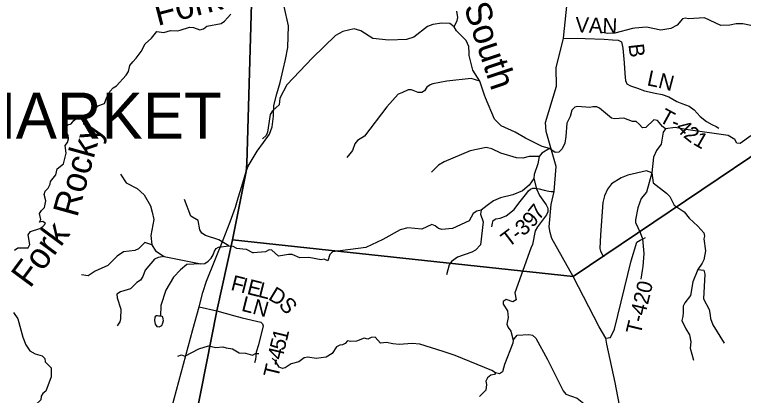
# Model space of a CAD drawing. Extents: x 1525783 to 1900577, y 218250 to 627376.
# Drawn here: x 1644767 to 1658967, y 415754 to 423185 of the extents above; entities that cross this region are included whole.
import ezdxf

# ---------------------------------------------------------------- set-up
doc = ezdxf.new("R2010")
doc.units = 0
for name, color, linetype in [('GM_X_County_Road', 7, 'Continuous'), ('GM_X_Minor_Lake', 7, 'Continuous'), ('GM_X_Minor_River', 7, 'Continuous'), ('GM_X_Minor_River_Text', 7, 'Continuous'), ('GM_X_State_Route', 7, 'Continuous'), ('GM_X_Township', 7, 'Continuous'), ('GM_X_Township_Road', 7, 'Continuous'), ('GM_X_Township_Road_Text', 7, 'Continuous'), ('GM_X_Township_Text', 7, 'Continuous')]:
    doc.layers.add(name, color=color, linetype=linetype)

msp = doc.modelspace()

# ---------------------------------------------------------------- linework, layer by layer
at = {"layer": 'GM_X_County_Road'}
for points in [[(1648829, 418790), (1648970, 419140), (1649069, 419428), (1649120, 419611), (1649192, 419835), (1649278, 420121), (1649319, 420225), (1649374, 420324), (1649494, 420518), (1649614, 420686), (1649732, 420849), (1649784, 420992), (1649812, 421200), (1649817, 421410), (1649876, 421641), (1649942, 421862), (1650000, 422115), (1650044, 422310), (1650093, 422543), (1650102, 422968), (1650016, 423345)], [(1647257, 413258), (1647560, 414502), (1648242, 417038), (1648361, 417484), (1648432, 417760), (1648505, 417985), (1648829, 418790)]]:
    msp.add_lwpolyline(points, dxfattribs=at)
at = {"layer": 'GM_X_Minor_Lake'}
for points in [[(1647608, 417298), (1647574, 417300), (1647550, 417305), (1647528, 417307), (1647512, 417299), (1647502, 417281), (1647493, 417217), (1647504, 417143), (1647540, 417100), (1647585, 417094), (1647634, 417119), (1647654, 417169), (1647669, 417217), (1647663, 417245)], [(1647663, 417245), (1647653, 417285), (1647639, 417294), (1647608, 417298)]]:
    msp.add_lwpolyline(points, dxfattribs=at)
at = {"layer": 'GM_X_Minor_River'}
for points in [[(1647313, 422615), (1647434, 422725), (1647536, 422852), (1647674, 422838), (1647804, 422875), (1647944, 422867), (1647994, 422878), (1648174, 422938), (1648250, 422933), (1648377, 422885), (1648450, 422910), (1648510, 422958), (1648790, 423008), (1648857, 423055), (1648912, 423121), (1648977, 423194)], [(1655299, 420492), (1655187, 420572), (1655047, 420608), (1654724, 420774), (1654518, 420890), (1654250, 421017), (1654116, 421144), (1653941, 421558), (1653920, 421614), (1653833, 421887), (1653697, 422101), (1653622, 422386), (1653621, 422440), (1653617, 422560), (1653565, 422681), (1653374, 422869), (1653330, 422946), (1653390, 423072), (1653403, 423127), (1653381, 423252)], [(1659616, 422819), (1659517, 422887), (1658955, 423003), (1658824, 423003), (1658702, 422979), (1658530, 422974), (1658208, 423120), (1657895, 423101), (1657838, 423116), (1657779, 423101), (1657677, 422976), (1657552, 422912), (1657361, 422883), (1657082, 422942), (1656853, 422922), (1656803, 422911), (1656459, 422823), (1656321, 422819), (1656183, 422839)], [(1653330, 422946), (1653245, 423010), (1653093, 423020), (1652918, 422991), (1652811, 422955), (1652547, 422741), (1652402, 422697), (1652060, 422687), (1651750, 422718), (1651510, 422867), (1651385, 422905), (1651162, 422855), (1651022, 422775), (1650574, 422341), (1650068, 421812), (1649937, 421554), (1649919, 421424), (1649864, 421373), (1649790, 421306), (1649749, 421238), (1649697, 420888), (1649668, 420824), (1649600, 420759)], [(1644766, 418589), (1644827, 418636), (1645032, 418635), (1645065, 418699), (1645032, 418886), (1645079, 418953), (1645257, 419011), (1645317, 419048), (1645368, 419106), (1645315, 419146), (1645249, 419137), (1645279, 419189), (1645249, 419301), (1645288, 419365), (1645352, 419420), (1645376, 419550), (1645342, 419675), (1645362, 419738), (1645421, 419798), (1645458, 419875), (1645469, 419929), (1645572, 420056), (1645598, 420176), (1645719, 420273), (1645771, 420484), (1645755, 420629), (1645796, 420690), (1645815, 420760), (1645808, 420832), (1645759, 420899), (1645756, 420967), (1645805, 421032), (1645869, 421054), (1645919, 421117), (1646043, 421222), (1646168, 421192), (1646293, 421238), (1646334, 421360), (1646389, 421405), (1646517, 421450), (1646561, 421573), (1646626, 421689), (1646687, 421754), (1646755, 421793), (1646942, 422005), (1646986, 422072), (1647014, 422192), (1647069, 422262), (1647138, 422333), (1647233, 422462), (1647313, 422615)], [(1653833, 421887), (1653662, 421938), (1653190, 421885), (1652917, 421834), (1652865, 421817), (1652796, 421766), (1652753, 421698), (1652700, 421667), (1652628, 421662), (1652497, 421717), (1652437, 421718), (1652315, 421656), (1652239, 421635), (1652022, 421384), (1651583, 420810), (1651446, 420728), (1651398, 420666), (1651348, 420535), (1651301, 420466), (1651237, 420396)], [(1659113, 420818), (1658904, 420671), (1658840, 420676), (1658800, 420745), (1658669, 420823), (1657846, 420946), (1657639, 420985), (1657450, 420958), (1657391, 421001), (1657293, 421121), (1657225, 421131), (1657068, 420979), (1657000, 420976), (1656937, 421047), (1656878, 421102), (1656808, 421098), (1656635, 421163), (1656457, 421152), (1656399, 421165), (1656164, 421359), (1656112, 421382), (1656036, 421386), (1655974, 421375), (1655736, 421391), (1655684, 421380), (1655623, 421320), (1655592, 421197), (1655526, 421067), (1655507, 420809), (1655485, 420679), (1655433, 420566), (1655368, 420502), (1655299, 420492)], [(1657450, 420958), (1657401, 420893), (1657367, 420659), (1657272, 420536), (1657218, 420401), (1657184, 420100), (1657079, 419719), (1656975, 419594), (1656909, 419413), (1656865, 419179), (1656864, 419127), (1656957, 418931), (1656999, 418808), (1657026, 418524), (1657009, 418270), (1656997, 418194), (1656966, 418020)], [(1655187, 420572), (1655041, 420484), (1654986, 420419), (1654961, 420275), (1654893, 420067), (1654886, 419985), (1654936, 419788), (1654996, 419654), (1655127, 419474), (1655154, 419407), (1655154, 419339), (1655129, 419275), (1654953, 419047), (1654911, 418966), (1654860, 418702), (1654827, 418630), (1654515, 417755), (1654537, 417622), (1654476, 417581), (1654342, 417624), (1654284, 417584), (1654283, 417532), (1654368, 417402), (1654382, 417278), (1654360, 417146), (1654383, 417077), (1654433, 417008), (1654482, 416831), (1654477, 416777), (1654309, 416356), (1654273, 416215), (1654212, 416174), (1654136, 416197), (1654067, 416242), (1653348, 416533), (1653119, 416611), (1652661, 416758), (1652513, 416768), (1652260, 416748), (1652138, 416759), (1652015, 416789), (1651898, 416775), (1651792, 416889), (1651714, 416886), (1651648, 416855), (1651576, 416870), (1651431, 416811), (1651318, 416805), (1651251, 416820), (1651208, 416768), (1651155, 416743), (1651101, 416738), (1651038, 416705), (1650956, 416570), (1650836, 416500), (1650640, 416473), (1650480, 416500), (1650410, 416485), (1650357, 416446), (1650302, 416409), (1650155, 416371), (1650038, 416291), (1649988, 416282), (1649922, 416309), (1649850, 416420), (1649787, 416482)], [(1654986, 420419), (1654791, 420416), (1654671, 420386), (1654543, 420390), (1654244, 420479), (1654065, 420567), (1653952, 420593), (1653644, 420524), (1653134, 420310), (1653025, 420250), (1652892, 420111)], [(1646831, 420074), (1646943, 419904), (1647155, 419789), (1647291, 419669), (1647414, 419453), (1647450, 419331), (1647479, 419188), (1647419, 418878), (1647442, 418692), (1647513, 418573), (1647683, 418468), (1648398, 418319), (1648472, 418330), (1648541, 418371), (1648599, 418432), (1648634, 418500), (1648661, 418570), (1648692, 418621), (1648742, 418647), (1648940, 418672), (1649018, 418665), (1649091, 418630), (1649277, 418610), (1649412, 418538)], [(1657184, 420100), (1657079, 420138), (1656717, 420054), (1656584, 420002), (1656399, 419883), (1656319, 419776), (1656259, 419651), (1656229, 419519), (1656185, 418890), (1656172, 418621), (1656181, 418571), (1656242, 418460)], [(1657184, 420100), (1657207, 419901), (1657469, 419702), (1657534, 419633), (1657617, 419469), (1657813, 419335), (1657913, 419213), (1658082, 419060), (1658198, 418926), (1658209, 418863), (1658198, 418811), (1658230, 418576), (1658198, 418398), (1658163, 418333), (1658081, 418210), (1657980, 417973), (1657936, 417705), (1657829, 417564), (1657796, 417494), (1657793, 417370), (1657784, 417294), (1657769, 417218), (1657844, 417052), (1657916, 416939), (1657941, 416802), (1657927, 416674), (1657995, 416440)], [(1654886, 419985), (1654793, 419856), (1654661, 419748), (1654472, 419669), (1654234, 419609), (1654101, 419549), (1653975, 419463), (1653855, 419367), (1653842, 419289), (1653895, 419140), (1653845, 418695), (1653745, 418586), (1653676, 418550), (1653394, 418452), (1653281, 418370), (1653236, 418300), (1653180, 418107)], [(1648940, 418672), (1648748, 418791), (1648485, 418878), (1648418, 418919), (1648379, 418986), (1648343, 419169), (1648203, 419251), (1648079, 419575)], [(1653855, 419367), (1653775, 419350), (1653700, 419307), (1653623, 419158), (1653300, 419013), (1653092, 418993), (1653026, 419014), (1652959, 419061), (1652895, 419090), (1652700, 418997), (1652430, 419024), (1652281, 418987), (1651943, 418798), (1651612, 418643), (1650958, 418554), (1650907, 418505), (1650871, 418381), (1650799, 418416), (1650737, 418403), (1650501, 418447), (1650323, 418440), (1650178, 418505), (1650102, 418504), (1649911, 418471), (1649781, 418588), (1649725, 418593), (1649658, 418554), (1649412, 418538)], [(1647442, 418692), (1647305, 418736), (1647180, 418617), (1647109, 418580), (1646891, 418555), (1646766, 418474), (1646582, 418291), (1646339, 418180), (1646202, 418089), (1646072, 418107)], [(1647683, 418468), (1647563, 418448), (1647493, 418411), (1647310, 418199), (1647264, 418073), (1647222, 418006), (1647151, 417961), (1647026, 417836), (1646829, 417775), (1646761, 417729), (1646768, 417657), (1646835, 417438), (1646830, 417252), (1646816, 417190), (1646767, 417113)], [(1648398, 418319), (1648126, 418308), (1647997, 418206), (1647864, 418061), (1647711, 417811), (1647613, 417512), (1647608, 417298)], [(1658081, 418210), (1658197, 418198), (1658217, 418123), (1658191, 417642), (1658301, 417430), (1658319, 417319), (1658324, 417257), (1658374, 417130), (1658591, 416775)], [(1644745, 417373), (1644827, 417252), (1644928, 416890), (1644984, 416743), (1645065, 416628), (1645170, 416569), (1645303, 416525), (1645356, 416474), (1645365, 416410), (1645482, 416290), (1645481, 416116), (1645378, 415835), (1645319, 415794), (1645287, 415742), (1645280, 415668), (1645169, 415563), (1645190, 415327), (1645143, 415275), (1645067, 415246), (1645014, 415199), (1644895, 415066), (1644444, 414692)], [(1654482, 416831), (1654556, 416930), (1654789, 416946), (1654856, 416929), (1654923, 416875), (1655148, 416456), (1655457, 415845), (1655508, 415780), (1655725, 415700), (1655790, 415647), (1655855, 415598), (1656052, 415502), (1656178, 415265), (1656315, 415225), (1656501, 415096), (1656577, 415078), (1656641, 415091), (1656694, 415128), (1656746, 415168), (1656984, 415250), (1657293, 415409)], [(1647948, 416522), (1648016, 416547), (1648081, 416522), (1648357, 416667), (1648547, 416723), (1648689, 416689), (1648825, 416701), (1648890, 416682), (1649014, 416662), (1649143, 416589), (1649265, 416581), (1649404, 416543)], [(1649404, 416543), (1649462, 416572), (1649524, 416574)], [(1654136, 416197), (1654118, 416165), (1654047, 416150), (1653978, 416099), (1653947, 416034), (1653964, 415967), (1653948, 415859), (1653828, 415735)]]:
    msp.add_lwpolyline(points, dxfattribs=at)
at = {"layer": 'GM_X_State_Route'}
msp.add_lwpolyline([(1656578, 415431), (1656468, 416008), (1656304, 416754), (1656286, 416871), (1656158, 417095), (1655652, 418075), (1655237, 418816), (1655199, 418936), (1655185, 419045), (1655224, 419480), (1655280, 419731), (1655316, 420218), (1655127, 420907), (1655112, 421080), (1655328, 421789), (1655321, 422146), (1655461, 422724), (1655567, 423732)], dxfattribs=at)
at = {"layer": 'GM_X_Township'}
for points in [[(1681025, 444291), (1679871, 434929), (1679454, 431544), (1678924, 427242), (1677405, 426800), (1673144, 425561), (1668810, 424300), (1663005, 422598), (1662544, 422468), (1661917, 422302), (1655652, 418075), (1649010, 418793), (1649278, 420121), (1649290, 420273), (1649389, 423628), (1648290, 426895), (1648220, 427103), (1647298, 429844), (1647262, 429928), (1646572, 431971), (1642730, 433950)], [(1642730, 433950), (1646572, 431971), (1647262, 429928), (1647298, 429844), (1648220, 427103), (1648290, 426895), (1649389, 423628), (1649290, 420273), (1649278, 420121), (1649010, 418793), (1648706, 417404), (1647880, 413222)], [(1647880, 413222), (1648706, 417404), (1649010, 418793), (1655652, 418075), (1661917, 422302), (1662544, 422468), (1663005, 422598), (1668810, 424300), (1673144, 425561), (1677405, 426800), (1678924, 427242), (1678767, 425836), (1677923, 418276), (1678285, 411417)]]:
    msp.add_lwpolyline(points, dxfattribs=at)
at = {"layer": 'GM_X_Township_Road'}
for points in [[(1655461, 422724), (1655886, 422718), (1656256, 422703), (1656419, 422694), (1656527, 422687), (1656595, 422654), (1656619, 422529), (1656644, 422245), (1656644, 422244)], [(1656644, 422244), (1656645, 422239), (1656656, 422045), (1656664, 421956), (1656673, 421896), (1656698, 421837), (1656764, 421794), (1656904, 421746), (1657041, 421694), (1657251, 421651), (1657385, 421623), (1657513, 421583), (1657672, 421488), (1657766, 421448), (1657908, 421398), (1658005, 421325), (1658127, 421194), (1658248, 421100), (1658351, 421042), (1658435, 421001), (1658489, 420970)], [(1654067, 419045), (1654076, 419115), (1654093, 419169), (1654144, 419197), (1654230, 419210), (1654345, 419256), (1654500, 419380), (1654592, 419508), (1654746, 419700), (1654783, 419744), (1654820, 419776), (1654861, 419796), (1654911, 419799), (1654985, 419785), (1655084, 419761), (1655176, 419737), (1655219, 419732), (1655280, 419731)], [(1656286, 416871), (1656377, 416888), (1656454, 417046), (1656781, 418381), (1656891, 418743), (1656956, 418785), (1657012, 418808), (1657062, 418836)], [(1648361, 417484), (1648706, 417404), (1649030, 417315)], [(1649030, 417315), (1649199, 417268), (1649564, 417182), (1649597, 417154), (1649609, 417111), (1649518, 416742), (1649475, 416600), (1649466, 416522), (1649458, 416456), (1649441, 416391)]]:
    msp.add_lwpolyline(points, dxfattribs=at)

# ---------------------------------------------------------------- texts
at = {"layer": 'GM_X_Minor_River_Text'}
for s, height, rotation, p in [('Fork', 500, 14.4747, (1647553, 422962)), ('South', 500.1, 288.4525, (1653515, 423338)), ('Rocky', 500.1, 74.4586, (1645987, 419213)), ('Fork', 500, 53.5142, (1645067, 417831))]:
    msp.add_text(s, height=height, rotation=rotation, dxfattribs=at).set_placement(p)
at = {"layer": 'GM_X_Township_Road_Text'}
for s, rotation, p in [('V', 357.9414, (1655688, 422840)), ('A', 357.9378, (1655952, 422830)), ('N', 357.5294, (1656215, 422821)), ('B', 276.4023, (1656727, 422602)), ('L', 348.0337, (1657074, 421808)), ('N', 345.5004, (1657290, 421762)), ('T', 331.38, (1657304, 421105)), ('-', 338.9142, (1657540, 420979)), ('4', 316.3119, (1657628, 420952)), ('2', 321.2538, (1657783, 420805)), ('1', 330.3567, (1657970, 420661)), ('7', 51.4856, (1654983, 419160)), ('9', 50.455, (1654861, 419013)), ('3', 39.2913, (1654673, 418851)), ('T', 37.2153, (1654388, 418633)), ('-', 37.7186, (1654569, 418770)), ('F', 345.9476, (1648963, 417816)), ('I', 345.9507, (1649159, 417767)), ('E', 345.9487, (1649278, 417737)), ('L', 345.949, (1649496, 417682)), ('T-420', 76.4389, (1656964, 416928)), ('D', 328.7404, (1649692, 417637)), ('L', 346.1425, (1649171, 417408)), ('S', 309.9723, (1649898, 417517)), ('N', 344.2853, (1649386, 417355)), ('1', 76.2042, (1650069, 416796)), ('5', 75.7, (1650023, 416614)), ('4', 76.196, (1649979, 416435)), ('T', 76.418, (1649902, 416082)), ('-', 79.8805, (1649958, 416319))]:
    msp.add_text(s, height=300, rotation=rotation, dxfattribs=at).set_placement(p)
at = {"layer": 'GM_X_Township_Text'}
msp.add_text('NEW MARKET', height=900, rotation=0, dxfattribs=at).set_placement((1640645, 420762))

doc.saveas('drawing.dxf')
